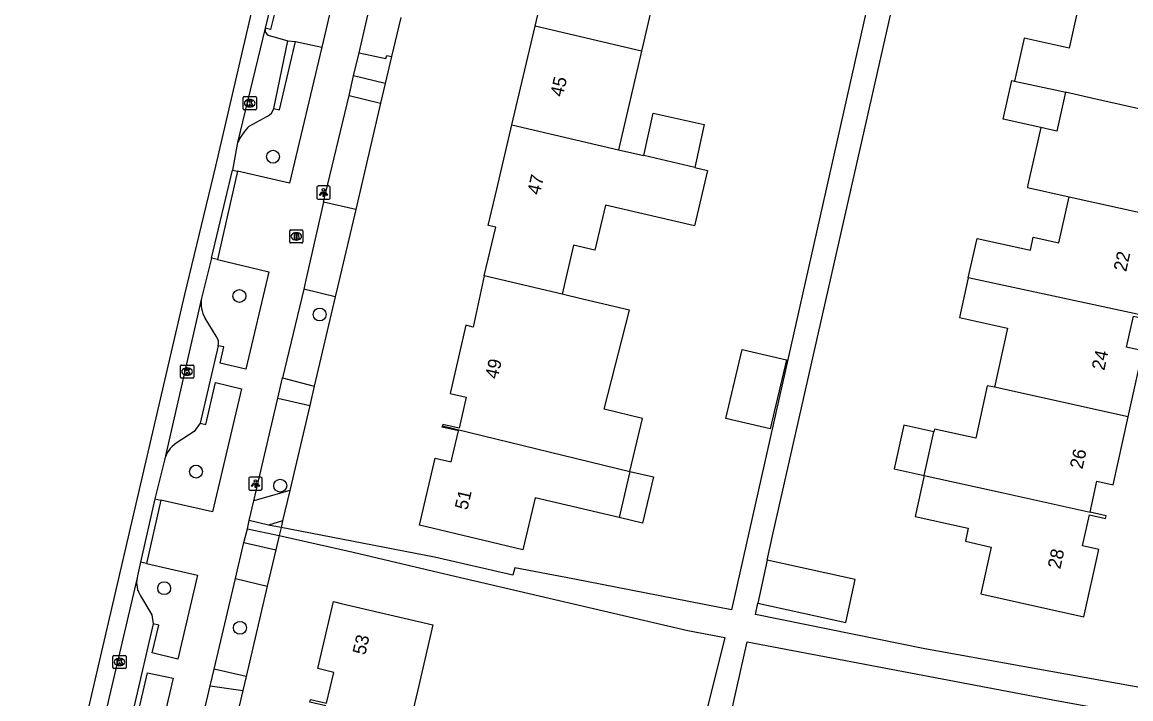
# Model space of a CAD drawing. Extents: x 163686 to 164493, y 382719 to 383870.
# Drawn here: x 163820.6 to 163904.7, y 383461.3 to 383512.7 of the extents above; entities that cross this region are included whole.
import ezdxf

# ---------------------------------------------------------------- set-up
doc = ezdxf.new("R2010")
doc.units = 0
for name, color, linetype in [('IMGEO_Boom', 7, 'Continuous'), ('IMGEO_Brandkraan', 7, 'Continuous'), ('IMGEO_Grasland_overig', 7, 'Continuous'), ('IMGEO_Groenvoorziening', 7, 'Continuous'), ('IMGEO_Haag', 7, 'Continuous'), ('IMGEO_Kolk', 7, 'Continuous'), ('IMGEO_Lichtpunt', 7, 'Continuous'), ('IMGEO_Pand', 7, 'Continuous'), ('IMGEO_Pand_nummerreeks', 7, 'Continuous'), ('IMGEO_Parkeervlak_open', 7, 'Continuous'), ('IMGEO_Rijbaan_lokaal_open', 7, 'Continuous'), ('IMGEO_Voetpad_open', 7, 'Continuous')]:
    doc.layers.add(name, color=color, linetype=linetype)

msp = doc.modelspace()

# ---------------------------------------------------------------- linework, layer by layer
at = {"layer": 'IMGEO_Boom'}
for centre in [(163839.661, 383502.467), (163837.109, 383491.901), (163843.194, 383490.497), (163833.821, 383478.579), (163840.206, 383477.508), (163831.406, 383469.729), (163837.147, 383466.72)]:
    msp.add_circle(centre, 0.489, dxfattribs=at)
at = {"layer": 'IMGEO_Brandkraan'}
for p, q in [((163840.923, 383496), (163840.923, 383496.852)), ((163840.998, 383496.926), (163841.85, 383496.926)), ((163841.434, 383496.146), (163841.409, 383496.146)), ((163841.411, 383496.706), (163841.436, 383496.706)), ((163841.924, 383496.852), (163841.924, 383496)), ((163841.85, 383495.926), (163840.998, 383495.926))]:
    msp.add_line(p, q, dxfattribs=at)
for points in [[(163840.923, 383496), (163840.923, 383496.852)], [(163840.998, 383496.926), (163841.85, 383496.926)], [(163841.271, 383496.626), (163841.271, 383496.226), (163841.484, 383496.226)], [(163841.502, 383496.626), (163841.271, 383496.626)], [(163841.45, 383496.545), (163841.396, 383496.545), (163841.396, 383496.469)], [(163841.396, 383496.469), (163841.449, 383496.469)], [(163841.458, 383496.393), (163841.396, 383496.393), (163841.396, 383496.312)], [(163841.396, 383496.312), (163841.458, 383496.312)], [(163841.924, 383496.852), (163841.924, 383496)], [(163841.85, 383495.926), (163840.998, 383495.926)]]:
    msp.add_lwpolyline(points, dxfattribs=at)
for centre, radius, start, end in [((163841, 383496.85), 0.0765, 91.55205, 178.44795), ((163841, 383496.85), 0.0765, 91.55205, 178.44795), ((163841.451, 383496.507), 0.0379, 267.82845, 90.93552), ((163841.459, 383496.352), 0.0404, 269.87594, 90.50774), ((163841.49, 383496.477), 0.251, 268.66757, 293.53466), ((163841.506, 383496.481), 0.145, 59.4692, 91.53667), ((163841.531, 383496.528), 0.0922, 285.51372, 58.15012), ((163841.536, 383496.336), 0.105, 301.31148, 78.98903), ((163841.848, 383496.85), 0.0765, 1.55205, 88.44795), ((163841.848, 383496.85), 0.0765, 1.55205, 88.44795), ((163841, 383496.002), 0.0765, 181.55205, 268.44795), ((163841, 383496.002), 0.0765, 181.55205, 268.44795), ((163841.848, 383496.002), 0.0765, 271.55205, 358.44795), ((163841.848, 383496.002), 0.0765, 271.55205, 358.44795)]:
    msp.add_arc(centre, radius, start, end, dxfattribs=at)
for centre, major_axis, ratio, start_param, end_param in [((163841.41, 383496.426), (-0.387, 0.002), 0.722429, 4.712389, 7.853982), ((163841.435, 383496.426), (-0.39, 0.002), 0.717154, 1.570796, 4.712389)]:
    msp.add_ellipse(centre, major_axis=major_axis, ratio=ratio, start_param=start_param, end_param=end_param, dxfattribs=at)
at = {"layer": 'IMGEO_Grasland_overig'}
msp.add_lwpolyline([(163844.376, 383491.839), (163842.788, 383485.071)], dxfattribs=at)
at = {"layer": 'IMGEO_Groenvoorziening'}
for points in [[(163840.391, 383474.851), (163840.268, 383474.328)], [(163840.13, 383473.739), (163839.874, 383472.647)]]:
    msp.add_lwpolyline(points, dxfattribs=at)
at = {"layer": 'IMGEO_Haag'}
for points in [[(163848.655, 383510.077), (163848.175, 383508.03)], [(163847.824, 383506.535), (163845.932, 383498.469)], [(163842.441, 383483.591), (163840.929, 383477.145)], [(163839.222, 383469.871), (163837.619, 383463.038)], [(163837.368, 383461.967), (163835.189, 383452.678)]]:
    msp.add_lwpolyline(points, dxfattribs=at)
at = {"layer": 'IMGEO_Kolk'}
for p, q in [((163837.469, 383507.032), (163838.321, 383507.032)), ((163837.394, 383506.106), (163837.394, 383506.958)), ((163837.905, 383506.252), (163837.88, 383506.252)), ((163837.882, 383506.812), (163837.907, 383506.812)), ((163838.395, 383506.958), (163838.395, 383506.106)), ((163838.321, 383506.032), (163837.469, 383506.032)), ((163832.641, 383485.738), (163832.641, 383486.59)), ((163832.716, 383486.664), (163833.568, 383486.664)), ((163833.129, 383486.444), (163833.154, 383486.444)), ((163833.642, 383486.59), (163833.642, 383485.738)), ((163833.568, 383485.664), (163832.716, 383485.664)), ((163833.152, 383485.884), (163833.127, 383485.884)), ((163827.516, 383463.703), (163827.516, 383464.555)), ((163827.591, 383464.629), (163828.443, 383464.629)), ((163828.004, 383464.409), (163828.029, 383464.409)), ((163828.517, 383464.555), (163828.517, 383463.703)), ((163828.443, 383463.629), (163827.591, 383463.629)), ((163828.027, 383463.849), (163828.002, 383463.849))]:
    msp.add_line(p, q, dxfattribs=at)
for points in [[(163837.469, 383507.032), (163838.321, 383507.032)], [(163837.394, 383506.106), (163837.394, 383506.958)], [(163837.715, 383506.732), (163837.838, 383506.732), (163837.838, 383506.581), (163837.968, 383506.732), (163838.132, 383506.732), (163837.986, 383506.581), (163838.139, 383506.332), (163837.987, 383506.332), (163837.902, 383506.496), (163837.838, 383506.429), (163837.838, 383506.332), (163837.715, 383506.332), (163837.715, 383506.732)], [(163838.395, 383506.958), (163838.395, 383506.106)], [(163838.321, 383506.032), (163837.469, 383506.032)], [(163832.641, 383485.738), (163832.641, 383486.59)], [(163832.716, 383486.664), (163833.568, 383486.664)], [(163832.962, 383486.364), (163833.085, 383486.364), (163833.085, 383486.213), (163833.215, 383486.364), (163833.379, 383486.364), (163833.233, 383486.213), (163833.386, 383485.964), (163833.234, 383485.964), (163833.149, 383486.128), (163833.085, 383486.061), (163833.085, 383485.964), (163832.962, 383485.964), (163832.962, 383486.364)], [(163833.642, 383486.59), (163833.642, 383485.738)], [(163833.568, 383485.664), (163832.716, 383485.664)], [(163827.516, 383463.703), (163827.516, 383464.555)], [(163827.591, 383464.629), (163828.443, 383464.629)], [(163827.837, 383464.329), (163827.96, 383464.329), (163827.96, 383464.178), (163828.09, 383464.329), (163828.254, 383464.329), (163828.108, 383464.178), (163828.261, 383463.929), (163828.109, 383463.929), (163828.024, 383464.093), (163827.96, 383464.026), (163827.96, 383463.929), (163827.837, 383463.929), (163827.837, 383464.329)], [(163828.517, 383464.555), (163828.517, 383463.703)], [(163828.443, 383463.629), (163827.591, 383463.629)]]:
    msp.add_lwpolyline(points, dxfattribs=at)
for centre, start, end in [((163837.471, 383506.956), 91.55205, 178.44795), ((163837.471, 383506.956), 91.55205, 178.44795), ((163838.319, 383506.956), 1.55205, 88.44795), ((163838.319, 383506.956), 1.55205, 88.44795), ((163837.471, 383506.108), 181.55205, 268.44795), ((163837.471, 383506.108), 181.55205, 268.44795), ((163838.319, 383506.108), 271.55205, 358.44795), ((163838.319, 383506.108), 271.55205, 358.44795), ((163832.718, 383486.588), 91.55205, 178.44795), ((163832.718, 383486.588), 91.55205, 178.44795), ((163833.566, 383486.588), 1.55205, 88.44795), ((163833.566, 383486.588), 1.55205, 88.44795), ((163832.718, 383485.74), 181.55205, 268.44795), ((163832.718, 383485.74), 181.55205, 268.44795), ((163833.566, 383485.74), 271.55205, 358.44795), ((163833.566, 383485.74), 271.55205, 358.44795), ((163827.593, 383464.553), 91.55205, 178.44795), ((163827.593, 383464.553), 91.55205, 178.44795), ((163828.441, 383464.553), 1.55205, 88.44795), ((163828.441, 383464.553), 1.55205, 88.44795), ((163827.593, 383463.705), 181.55205, 268.44795), ((163827.593, 383463.705), 181.55205, 268.44795), ((163828.441, 383463.705), 271.55205, 358.44795), ((163828.441, 383463.705), 271.55205, 358.44795)]:
    msp.add_arc(centre, 0.0765, start, end, dxfattribs=at)
for centre, major_axis, ratio, start_param, end_param in [((163837.881, 383506.532), (-0.387, 0.002), 0.722429, 4.712389, 7.853982), ((163837.906, 383506.532), (-0.39, 0.002), 0.717154, 1.570796, 4.712389), ((163833.128, 383486.164), (-0.387, 0.002), 0.722429, 4.712389, 7.853982), ((163833.153, 383486.164), (-0.39, 0.002), 0.717154, 1.570796, 4.712389), ((163828.003, 383464.129), (-0.387, 0.002), 0.722429, 4.712389, 7.853982), ((163828.028, 383464.129), (-0.39, 0.002), 0.717154, 1.570796, 4.712389)]:
    msp.add_ellipse(centre, major_axis=major_axis, ratio=ratio, start_param=start_param, end_param=end_param, dxfattribs=at)
at = {"layer": 'IMGEO_Lichtpunt'}
for p, q in [((163842.988, 383500.154), (163842.988, 383499.347)), ((163842.988, 383500.154), (163842.988, 383499.347)), ((163843.89, 383500.249), (163843.082, 383500.249)), ((163843.89, 383500.249), (163843.082, 383500.249)), ((163843.984, 383499.347), (163843.984, 383500.154)), ((163843.984, 383499.347), (163843.984, 383500.154)), ((163843.082, 383499.253), (163843.89, 383499.253)), ((163843.082, 383499.253), (163843.89, 383499.253)), ((163837.829, 383478.065), (163837.829, 383477.258)), ((163837.829, 383478.065), (163837.829, 383477.258)), ((163838.731, 383478.16), (163837.923, 383478.16)), ((163838.731, 383478.16), (163837.923, 383478.16)), ((163838.825, 383477.258), (163838.825, 383478.065)), ((163838.825, 383477.258), (163838.825, 383478.065)), ((163837.923, 383477.164), (163838.731, 383477.164)), ((163837.923, 383477.164), (163838.731, 383477.164))]:
    msp.add_line(p, q, dxfattribs=at)
for points in [[(163843.362, 383499.818), (163843.401, 383499.79), (163843.213, 383499.528), (163843.175, 383499.555), (163843.362, 383499.818)], [(163843.464, 383499.77), (163843.511, 383499.77), (163843.511, 383499.448), (163843.464, 383499.448), (163843.464, 383499.77)], [(163843.574, 383499.79), (163843.612, 383499.817), (163843.799, 383499.555), (163843.76, 383499.527), (163843.574, 383499.79)], [(163838.203, 383477.729), (163838.242, 383477.701), (163838.054, 383477.439), (163838.016, 383477.466), (163838.203, 383477.729)], [(163838.305, 383477.681), (163838.352, 383477.681), (163838.352, 383477.359), (163838.305, 383477.359), (163838.305, 383477.681)], [(163838.415, 383477.701), (163838.453, 383477.728), (163838.64, 383477.466), (163838.601, 383477.438), (163838.415, 383477.701)]]:
    msp.add_lwpolyline(points, dxfattribs=at)
for centre in [(163843.487, 383499.952), (163838.328, 383477.863)]:
    msp.add_circle(centre, 0.0994, dxfattribs=at)
for centre, start, end in [((163843.082, 383500.154), 90, 180), ((163843.082, 383500.154), 90, 180), ((163843.89, 383500.154), 0, 90), ((163843.89, 383500.154), 0, 90), ((163843.082, 383499.347), 180, 270), ((163843.082, 383499.347), 180, 270), ((163843.89, 383499.347), 270, 0), ((163843.89, 383499.347), 270, 360), ((163837.923, 383478.065), 90, 180), ((163837.923, 383478.065), 90, 180), ((163838.731, 383478.065), 0, 90), ((163838.731, 383478.065), 0, 90), ((163837.923, 383477.258), 180, 270), ((163837.923, 383477.258), 180, 270), ((163838.731, 383477.258), 270, 0), ((163838.731, 383477.258), 270, 360)]:
    msp.add_arc(centre, 0.0946, start, end, dxfattribs=at)
at = {"layer": 'IMGEO_Pand'}
for points in [[(163859.535, 383512.372), (163861.288, 383519.845)], [(163908.268, 383505.442), (163909.496, 383505.163), (163909.543, 383505.377), (163908.314, 383505.65), (163908.835, 383508.003), (163910.065, 383507.73), (163911.207, 383512.89), (163907.488, 383513.714), (163904.986, 383514.268), (163905.598, 383517.032), (163901.647, 383517.907), (163900.054, 383510.71), (163896.633, 383511.468), (163895.912, 383508.216)], [(163870.665, 383514.336), (163870.469, 383513.605), (163868.452, 383514.076), (163867.61, 383510.477)], [(163857.782, 383504.9), (163859.535, 383512.372)], [(163867.61, 383510.477), (163859.535, 383512.372)], [(163867.61, 383510.477), (163865.862, 383503.003)], [(163897.894, 383504.689), (163895.05, 383505.323), (163895.705, 383508.262), (163895.912, 383508.216)], [(163895.912, 383508.216), (163899.335, 383507.458), (163899.767, 383507.362)], [(163899.767, 383507.362), (163899.112, 383504.418), (163897.894, 383504.689)], [(163908.268, 383505.442), (163901.739, 383506.926), (163899.767, 383507.362)], [(163867.785, 383502.554), (163868.486, 383505.772), (163872.375, 383504.924), (163871.66, 383501.644)], [(163855.673, 383493.444), (163856.549, 383497.127), (163855.99, 383497.258), (163856.633, 383500), (163857.782, 383504.9)], [(163857.782, 383504.9), (163865.862, 383503.003)], [(163897.894, 383504.689), (163896.925, 383500.339), (163896.881, 383500.141), (163900.063, 383499.436)], [(163865.862, 383503.003), (163867.785, 383502.554)], [(163871.66, 383501.644), (163867.785, 383502.554)], [(163871.66, 383501.644), (163872.613, 383501.422), (163871.63, 383497.215), (163864.878, 383498.793), (163864.079, 383495.378), (163862.445, 383495.767), (163861.589, 383492.037)], [(163892.395, 383493.274), (163893.063, 383496.272), (163897.11, 383495.37), (163897.334, 383496.374), (163899.28, 383495.94), (163900.063, 383499.436)], [(163900.063, 383499.436), (163907.847, 383497.712)], [(163855.673, 383493.444), (163854.843, 383489.536), (163854.288, 383489.68), (163853.092, 383484.507), (163854.32, 383484.224), (163853.777, 383481.876), (163852.549, 383482.159), (163852.524, 383482.052)], [(163861.589, 383492.037), (163855.673, 383493.444)], [(163892.395, 383493.274), (163891.726, 383490.269), (163895.381, 383489.455), (163894.383, 383484.972)], [(163904.976, 383490.575), (163892.395, 383493.274)], [(163866.735, 383478.583), (163867.687, 383482.617), (163864.777, 383483.303), (163866.698, 383490.823), (163863.142, 383491.668), (163861.589, 383492.037)], [(163904.527, 383482.726), (163905.636, 383487.734), (163904.407, 383488.007), (163904.928, 383490.36), (163906.158, 383490.087), (163906.202, 383490.303), (163904.976, 383490.575)], [(163875.238, 383487.843), (163878.614, 383487.047), (163877.379, 383481.809), (163874.003, 383482.605), (163875.238, 383487.843)], [(163894.383, 383484.972), (163893.843, 383485.092), (163892.963, 383481.11), (163889.84, 383481.805), (163889.792, 383481.588)], [(163904.527, 383482.726), (163894.383, 383484.972)], [(163901.638, 383475.505), (163902.158, 383477.853), (163903.388, 383477.58), (163904.527, 383482.726)], [(163865.911, 383475.088), (163859.545, 383476.59), (163858.613, 383472.638), (163855.643, 383473.344), (163850.778, 383474.501), (163851.957, 383479.597), (163853.185, 383479.314), (163853.728, 383481.662), (163852.499, 383481.945), (163852.524, 383482.052)], [(163852.524, 383482.052), (163866.735, 383478.583)], [(163889.792, 383481.588), (163887.506, 383482.094), (163886.776, 383478.796), (163889.063, 383478.29)], [(163889.063, 383478.29), (163889.792, 383481.588)], [(163866.735, 383478.583), (163868.523, 383478.172), (163867.696, 383474.667), (163865.911, 383475.088)], [(163866.735, 383478.583), (163865.911, 383475.088)], [(163889.063, 383478.29), (163888.371, 383475.18), (163892.398, 383474.283), (163892.177, 383473.289), (163894.142, 383472.852), (163893.349, 383469.293), (163896.287, 383468.639), (163901.167, 383467.552), (163902.297, 383472.659), (163901.068, 383472.932), (163901.589, 383475.285), (163902.819, 383475.012), (163902.867, 383475.227), (163901.638, 383475.505)], [(163889.063, 383478.29), (163895.057, 383476.963), (163901.638, 383475.505)], [(163877.156, 383471.852), (163876.445, 383468.585)], [(163876.445, 383468.585), (163883.117, 383467.133), (163883.828, 383470.4), (163877.156, 383471.852)], [(163843.673, 383460.79), (163842.444, 383461.07), (163842.494, 383461.284), (163843.721, 383460.996), (163844.274, 383463.342), (163843.047, 383463.63), (163844.242, 383468.706), (163844.827, 383468.569), (163851.79, 383466.938), (163850.633, 383462.021), (163850.004, 383459.348)]]:
    msp.add_lwpolyline(points, dxfattribs=at)
at = {"layer": 'IMGEO_Parkeervlak_open'}
for points in [[(163837.862, 383504.796), (163839.23, 383505.538)], [(163835.353, 383488.845), (163834.509, 383490.225)], [(163834.124, 383482.254), (163833.672, 383481.609), (163832.313, 383480.734)], [(163829.612, 383469.142), (163830.47, 383467.718), (163830.561, 383467.018)]]:
    msp.add_lwpolyline(points, dxfattribs=at)
for centre, radius, start, end in [((163838.799, 383506.384), 0.95, 297.02341, 344.36606), ((163841.642, 383501.14), 5.259, 135.96115, 152.85138), ((163836.347, 383491.34), 2.15, 169.38878, 211.24093), ((163834.738, 383488.344), 0.793, 344.10928, 39.18501), ((163833.549, 383478.92), 2.195, 124.28064, 165.95776), ((163831.198, 383470.156), 1.882, 169.03386, 212.58846)]:
    msp.add_arc(centre, radius, start, end, dxfattribs=at)
at = {"layer": 'IMGEO_Rijbaan_lokaal_open'}
for points in [[(163820.631, 383438.933), (163832.959, 383492.026), (163835.31, 383501.752), (163838.874, 383517.019)], [(163839.879, 383515.586), (163839.066, 383512.22)], [(163839.066, 383512.22), (163836.963, 383503.54)], [(163836.963, 383503.54), (163836.585, 383501.462)], [(163834.999, 383494.783), (163836.585, 383501.462)], [(163834.999, 383494.783), (163834.234, 383491.736)], [(163834.234, 383491.736), (163831.42, 383479.453)], [(163831.42, 383479.453), (163830.69, 383476.501)], [(163830.69, 383476.501), (163829.606, 383471.691)], [(163829.606, 383471.691), (163829.383, 383470.654), (163829.35, 383470.514)], [(163829.35, 383470.514), (163825.996, 383456.16)]]:
    msp.add_lwpolyline(points, dxfattribs=at)
at = {"layer": 'IMGEO_Voetpad_open'}
for points in [[(163877.156, 383471.852), (163877.607, 383473.925), (163892.69, 383540.577)], [(163888.345, 383529.525), (163885.097, 383515.542), (163878.94, 383488.107), (163874.448, 383468.088), (163873.394, 383468.3), (163862.409, 383470.426), (163857.991, 383471.263), (163857.862, 383470.718), (163851.904, 383472.079), (163840.268, 383474.328)], [(163840.311, 383515.488), (163839.473, 383512.119), (163839.066, 383512.22)], [(163844.245, 383514.589), (163843.358, 383510.785)], [(163846.191, 383510.345), (163847.016, 383513.859)], [(163849.351, 383513.042), (163848.655, 383510.077)], [(163839.465, 383511.636), (163840.791, 383511.26)], [(163839.713, 383506.128), (163840.791, 383511.26)], [(163840.791, 383511.26), (163841.361, 383511.215)], [(163843.358, 383510.785), (163840.922, 383500.463), (163836.968, 383501.374)], [(163839.713, 383506.128), (163840.156, 383506.022), (163841.361, 383511.215)], [(163841.361, 383511.215), (163843.358, 383510.785)], [(163845.757, 383508.606), (163846.191, 383510.345)], [(163846.191, 383510.345), (163848.206, 383509.92), (163848.283, 383510.153), (163848.655, 383510.077)], [(163845.424, 383507.112), (163845.757, 383508.606)], [(163848.175, 383508.03), (163845.757, 383508.606)], [(163848.175, 383508.03), (163847.824, 383506.535)], [(163843.497, 383499.015), (163845.424, 383507.112)], [(163845.424, 383507.112), (163847.824, 383506.535)], [(163836.968, 383501.374), (163835.458, 383494.672)], [(163836.585, 383501.462), (163836.968, 383501.374)], [(163843.497, 383499.015), (163842.16, 383493.138), (163841.986, 383492.409)], [(163845.932, 383498.469), (163843.497, 383499.015)], [(163845.932, 383498.469), (163844.548, 383492.571), (163844.376, 383491.839)], [(163835.458, 383494.672), (163834.999, 383494.783)], [(163835.458, 383494.672), (163839.34, 383493.735), (163837.598, 383486.34), (163835.651, 383486.812), (163835.926, 383488.034), (163835.501, 383488.127)], [(163841.986, 383492.409), (163840.383, 383485.681)], [(163844.376, 383491.839), (163841.986, 383492.409)], [(163835.501, 383488.127), (163834.124, 383482.254)], [(163834.124, 383482.254), (163834.562, 383482.151), (163835.294, 383485.342), (163837.257, 383484.865), (163835.059, 383475.515), (163831.156, 383476.396)], [(163840.018, 383484.16), (163840.383, 383485.681)], [(163840.383, 383485.681), (163842.788, 383485.071)], [(163842.788, 383485.071), (163842.441, 383483.591)], [(163838.213, 383476.352), (163840.018, 383484.16)], [(163840.018, 383484.16), (163842.441, 383483.591)], [(163840.929, 383477.145), (163838.213, 383476.352)], [(163840.929, 383477.145), (163840.391, 383474.851)], [(163831.156, 383476.396), (163830.055, 383471.59)], [(163830.69, 383476.501), (163831.156, 383476.396)], [(163837.861, 383474.865), (163838.213, 383476.352)], [(163837.452, 383473.199), (163837.712, 383474.234)], [(163837.712, 383474.234), (163837.861, 383474.865)], [(163837.712, 383474.234), (163840.13, 383473.739)], [(163839.308, 383474.523), (163837.861, 383474.865)], [(163840.391, 383474.851), (163839.308, 383474.523)], [(163840.268, 383474.328), (163839.308, 383474.523)], [(163840.268, 383474.328), (163840.13, 383473.739)], [(163840.13, 383473.739), (163845.744, 383472.463), (163852.703, 383470.821), (163852.704, 383470.825), (163871.126, 383466.513), (163873.922, 383465.981), (163871.016, 383454.334)], [(163836.822, 383470.455), (163837.452, 383473.199)], [(163837.452, 383473.199), (163839.874, 383472.647)], [(163839.874, 383472.647), (163839.222, 383469.871)], [(163830.055, 383471.59), (163829.606, 383471.691)], [(163830.055, 383471.59), (163833.935, 383470.72), (163832.428, 383464.349), (163830.503, 383464.818), (163830.994, 383466.924), (163830.561, 383467.018)], [(163835.199, 383463.581), (163836.822, 383470.455)], [(163836.822, 383470.455), (163839.222, 383469.871)], [(163907.226, 383461.874), (163889.109, 383465.13), (163876.27, 383467.72), (163876.445, 383468.585)], [(163830.561, 383467.018), (163828.639, 383458.733)], [(163871.868, 383449.118), (163872.815, 383453.155), (163875.623, 383465.657), (163898.807, 383461.246), (163906.853, 383459.8)], [(163828.639, 383458.733), (163829.055, 383458.626), (163830.145, 383463.309), (163832.095, 383462.894), (163828.933, 383449.383), (163827.006, 383449.822), (163827.547, 383452.099), (163827.096, 383452.213)], [(163834.901, 383462.321), (163835.199, 383463.581)], [(163837.619, 383463.038), (163835.199, 383463.581)], [(163837.619, 383463.038), (163837.368, 383461.967)], [(163832.766, 383453.231), (163834.901, 383462.321)], [(163834.901, 383462.321), (163837.368, 383461.967)]]:
    msp.add_lwpolyline(points, dxfattribs=at)
msp.add_arc((163839.533, 383512.111), 0.479, 166.80447, 261.87881, dxfattribs=at)

# ---------------------------------------------------------------- texts
at = {"layer": 'IMGEO_Pand_nummerreeks'}
for s, rotation, p in [('45', 76.79947, (163861.635, 383506.964)), ('47', 76.80295, (163859.891, 383499.527)), ('22', 77.51546, (163904.378, 383493.701)), ('24', 77.51661, (163902.718, 383486.21)), ('49', 76.98261, (163856.698, 383485.549)), ('26', 77.51546, (163901.059, 383478.717)), ('51', 76.97336, (163854.403, 383475.614)), ('28', 77.52347, (163899.378, 383471.133)), ('53', 76.75343, (163846.648, 383464.611))]:
    msp.add_text(s, height=1, rotation=rotation, dxfattribs=at).set_placement(p)

doc.saveas('drawing.dxf')
